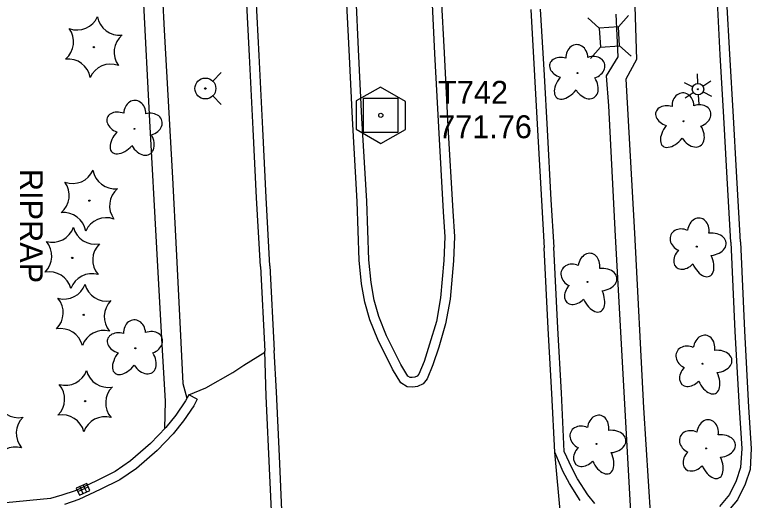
# Model space of a CAD drawing. Extents: x 589250 to 1188077, y 162953 to 363065.
# Drawn here: x 594633.4 to 594826.2, y 184621.1 to 184748.1 of the extents above; entities that cross this region are included whole.
import ezdxf

# ---------------------------------------------------------------- set-up
doc = ezdxf.new("R2010")
doc.units = 0
for name, color, linetype in [('E_DRN', 7, 'Continuous'), ('E_DRN_RipRap_Text', 7, 'Continuous'), ('E_DWY', 7, 'Continuous'), ('E_LAND_Vegetation', 7, 'Continuous'), ('E_LTG', 7, 'Continuous'), ('E_MAP_Control', 7, 'Continuous'), ('E_PATH_Sidewalk', 7, 'Continuous'), ('E_RDWY', 7, 'Continuous'), ('E_RDWY_C_and_G', 7, 'Continuous'), ('E_RDWY_Gravel', 7, 'Continuous'), ('E_UTL_AG_Bold', 7, 'Continuous'), ('E_UTL_WHydrant', 7, 'Continuous')]:
    doc.layers.add(name, color=color, linetype=linetype)

msp = doc.modelspace()

# ---------------------------------------------------------------- linework, layer by layer
at = {"layer": 'E_DRN'}
for p, q in [((594652.27, 184625.49), (594649.54, 184624.25)), ((594650.45, 184624.66), (594651.28, 184622.84)), ((594651.36, 184625.08), (594652.19, 184623.26)), ((594653.1, 184623.67), (594652.27, 184625.49)), ((594649.54, 184624.25), (594650.37, 184622.43)), ((594649.96, 184623.34), (594652.69, 184624.58)), ((594650.37, 184622.43), (594653.1, 184623.67))]:
    msp.add_line(p, q, dxfattribs=at)
at = {"layer": 'E_DWY'}
for p, q in [((594818.1, 184737.64), (594817.33, 184751.59)), ((594820.6, 184737.77), (594819.82, 184751.76)), ((594819.01, 184721.29), (594818.1, 184737.64)), ((594821.51, 184721.44), (594820.6, 184737.77)), ((594819.84, 184706.95), (594819.01, 184721.29)), ((594822.34, 184707.09), (594821.51, 184721.44)), ((594820.86, 184688.58), (594819.84, 184706.95)), ((594823.35, 184688.72), (594822.34, 184707.09)), ((594820.86, 184688.58), (594821.93, 184665.28)), ((594823.35, 184688.72), (594824.43, 184665.41)), ((594821.93, 184665.28), (594823, 184645.3)), ((594824.43, 184665.41), (594825.5, 184645.45)), ((594693.4, 184656.46), (594698.89, 184659.81)), ((594690.54, 184654.48), (594693.4, 184656.46)), ((594683.48, 184650.47), (594690.54, 184654.48)), ((594678.96, 184648.67), (594683.48, 184650.47)), ((594678.96, 184648.67), (594678.13, 184647.07)), ((594681.18, 184647.52), (594678.96, 184648.67)), ((594678.13, 184647.07), (594675.59, 184643.35)), ((594681.18, 184647.52), (594680.28, 184645.78)), ((594680.28, 184645.78), (594677.59, 184641.86)), ((594823, 184645.3), (594823.7, 184634.59)), ((594825.5, 184645.45), (594826.2, 184634.6)), ((594675.59, 184643.35), (594672.99, 184640.13)), ((594672.99, 184640.13), (594669.01, 184635.96)), ((594677.59, 184641.86), (594674.87, 184638.48)), ((594674.87, 184638.48), (594670.73, 184634.15)), ((594669.01, 184635.96), (594663.77, 184631.42)), ((594823.7, 184634.59), (594823.4, 184629.63)), ((594826.2, 184634.6), (594825.88, 184629.16)), ((594670.73, 184634.15), (594665.3, 184629.43)), ((594776.95, 184628.49), (594774.77, 184633.71)), ((594779.2, 184629.58), (594777.27, 184633.83)), ((594663.77, 184631.42), (594659.68, 184628.63)), ((594659.68, 184628.63), (594654.68, 184626.13)), ((594665.3, 184629.43), (594660.95, 184626.47)), ((594778.6, 184625.44), (594776.95, 184628.49)), ((594780.76, 184626.71), (594779.2, 184629.58)), ((594823.4, 184629.63), (594822.29, 184626.2)), ((594825.88, 184629.16), (594824.62, 184625.26)), ((594783.46, 184622.49), (594780.76, 184626.71)), ((594654.68, 184626.13), (594649.26, 184623.58)), ((594660.95, 184626.47), (594655.77, 184623.88)), ((594781.43, 184621.03), (594778.6, 184625.44)), ((594822.29, 184626.2), (594820.51, 184622.56)), ((594824.62, 184625.26), (594822.61, 184621.18)), ((594649.26, 184623.58), (594645.73, 184622.39)), ((594655.77, 184623.88), (594650.19, 184621.25)), ((594642.81, 184621.59), (594631.11, 184620.42)), ((594645.73, 184622.39), (594642.81, 184621.59)), ((594650.19, 184621.25), (594646.46, 184619.99)), ((594785.25, 184620.28), (594783.46, 184622.49)), ((594820.51, 184622.56), (594817.88, 184619.47)), ((594822.61, 184621.18), (594819.74, 184617.79))]:
    msp.add_line(p, q, dxfattribs=at)
at = {"layer": 'E_LAND_Vegetation'}
for centre, radius in [((594654.14, 184739.67), 0.167), ((594780.71, 184732.86), 0.128), ((594808.47, 184720.24), 0.128), ((594664.75, 184718.27), 0.128), ((594652.98, 184699.48), 0.167), ((594811.94, 184687.44), 0.128), ((594648.49, 184684.49), 0.167), ((594783.36, 184678.22), 0.128), ((594651.5, 184669.61), 0.167), ((594665, 184660.85), 0.128), ((594813.47, 184656.79), 0.128), ((594651.87, 184647.04), 0.167), ((594785.72, 184635.85), 0.128), ((594814.38, 184634.66), 0.128)]:
    msp.add_circle(centre, radius, dxfattribs=at)
for centre, radius, start, end in [((594649.72, 184750.04), 5.9, 250.2218, 335.9867), ((594660.87, 184748.65), 5.9, 190.2172, 275.9821), ((594642.95, 184741.03), 5.9, 310.2218, 35.9867), ((594665.34, 184738.32), 5.9, 130.2218, 215.9867), ((594647.37, 184730.65), 5.91, 10.2616, 95.9377), ((594658.57, 184729.3), 5.9, 70.2218, 155.9867), ((594648.56, 184709.86), 5.9, 250.2218, 335.9867), ((594659.7, 184708.47), 5.9, 190.2172, 275.9821), ((594641.79, 184700.84), 5.9, 310.2218, 35.9867), ((594664.17, 184698.13), 5.9, 130.2218, 215.9867), ((594646.21, 184690.46), 5.91, 10.2616, 95.9377), ((594657.41, 184689.11), 5.9, 70.2218, 155.9867), ((594643.29, 184694.5), 5.9, 254.5704, 340.3353), ((594654.51, 184693.96), 5.9, 194.5657, 280.3307), ((594637.22, 184684.99), 5.9, 314.5704, 40.3353), ((594659.75, 184683.99), 5.9, 134.5704, 220.3353), ((594642.41, 184674.98), 5.91, 14.6101, 100.2862), ((594653.68, 184674.49), 5.9, 74.5704, 160.3353), ((594646.3, 184679.62), 5.9, 254.5704, 340.3353), ((594657.52, 184679.08), 5.9, 194.5657, 280.3307), ((594640.23, 184670.11), 5.9, 314.5704, 40.3353), ((594662.76, 184669.11), 5.9, 134.5704, 220.3353), ((594645.43, 184660.1), 5.91, 14.6101, 100.2862), ((594656.69, 184659.61), 5.9, 74.5704, 160.3353), ((594646.68, 184657.05), 5.9, 254.5704, 340.3353), ((594657.9, 184656.51), 5.9, 194.5657, 280.3307), ((594640.61, 184647.55), 5.9, 314.5704, 40.3353), ((594663.14, 184646.54), 5.9, 134.5704, 220.3353), ((594634.49, 184648.6), 5.9, 194.5657, 280.3307), ((594639.74, 184638.64), 5.9, 134.5704, 220.3353), ((594645.8, 184637.53), 5.91, 14.6101, 100.2862), ((594657.07, 184637.04), 5.9, 74.5704, 160.3353), ((594633.67, 184629.13), 5.9, 74.5704, 160.3353)]:
    msp.add_arc(centre, radius, start, end, dxfattribs=at)
for centre, major_axis, ratio in [((594780.57, 184736.84), (0.13, -3.45), 0.832022), ((594776.95, 184734.25), (3.47, -1.05), 0.716896), ((594784.36, 184734.27), (-3.42, -1.17), 0.782863), ((594778.28, 184730.1), (2.98, 3.7), 0.560249), ((594782.81, 184730.02), (-2.28, 3.56), 0.691916), ((594808.33, 184724.22), (0.13, -3.45), 0.832022), ((594664.85, 184722.25), (-0.09, -3.45), 0.832022), ((594812.11, 184721.65), (-3.42, -1.17), 0.782863), ((594661.07, 184719.89), (3.4, -1.26), 0.716896), ((594804.71, 184721.62), (3.47, -1.05), 0.716896), ((594668.47, 184719.45), (-3.49, -0.95), 0.782863), ((594806.04, 184717.48), (2.98, 3.7), 0.560249), ((594662.15, 184715.66), (3.21, 3.51), 0.560249), ((594810.57, 184717.4), (-2.28, 3.56), 0.691916), ((594666.66, 184715.3), (-2.05, 3.69), 0.691916), ((594812.32, 184691.33), (-0.49, -3.58), 0.782863), ((594808.32, 184689.1), (3.14, -1.43), 0.832022), ((594815.42, 184688.04), (-4.2, -0.44), 0.691916), ((594809.02, 184684.7), (2.49, 2.63), 0.716896), ((594783.73, 184682.11), (-0.49, -3.58), 0.782863), ((594813.32, 184684.03), (-1.97, 4.33), 0.560249), ((594779.74, 184679.88), (3.14, -1.43), 0.832022), ((594786.84, 184678.82), (-4.2, -0.44), 0.691916), ((594780.43, 184675.48), (2.49, 2.63), 0.716896), ((594784.74, 184674.81), (-1.97, 4.33), 0.560249), ((594664.8, 184664.83), (0.18, -3.45), 0.832022), ((594661.21, 184662.19), (3.49, -1), 0.716896), ((594668.62, 184662.31), (-3.4, -1.21), 0.782863), ((594813.84, 184660.68), (-0.49, -3.58), 0.782863), ((594809.84, 184658.45), (3.14, -1.43), 0.832022), ((594662.61, 184658.06), (2.93, 3.74), 0.560249), ((594667.13, 184658.04), (-2.32, 3.52), 0.691916), ((594816.95, 184657.39), (-4.2, -0.44), 0.691916), ((594810.54, 184654.04), (2.49, 2.63), 0.716896), ((594814.85, 184653.38), (-1.97, 4.33), 0.560249), ((594786.1, 184639.74), (-0.49, -3.58), 0.782863), ((594814.76, 184638.55), (-0.49, -3.58), 0.782863), ((594782.1, 184637.51), (3.14, -1.43), 0.832022), ((594789.2, 184636.45), (-4.2, -0.44), 0.691916), ((594810.76, 184636.32), (3.14, -1.43), 0.832022), ((594817.86, 184635.26), (-4.2, -0.44), 0.691916), ((594782.8, 184633.11), (2.49, 2.63), 0.716896), ((594787.11, 184632.45), (-1.97, 4.33), 0.560249), ((594811.46, 184631.92), (2.49, 2.63), 0.716896), ((594815.76, 184631.25), (-1.97, 4.33), 0.560249)]:
    msp.add_ellipse(centre, major_axis=major_axis, ratio=ratio, start_param=1.570796, end_param=4.712389, dxfattribs=at)
at = {"layer": 'E_LTG'}
for p, q in [((594812, 184732.62), (594812.16, 184730.13)), ((594813.5, 184729.46), (594815.58, 184730.84)), ((594808.67, 184730.41), (594810.91, 184729.3)), ((594808.92, 184726.42), (594811, 184727.8)), ((594812.34, 184727.13), (594812.5, 184724.64)), ((594813.59, 184727.96), (594815.83, 184726.85))]:
    msp.add_line(p, q, dxfattribs=at)
for radius in [1.5, 0.125]:
    msp.add_circle((594812.25, 184728.63), radius, dxfattribs=at)
at = {"layer": 'E_MAP_Control'}
for p, q in [((594724.74, 184717.3), (594724.74, 184726.3)), ((594724.74, 184726.3), (594733.74, 184726.3)), ((594724.74, 184717.3), (594724.74, 184726.3)), ((594724.74, 184726.3), (594733.74, 184726.3)), ((594733.74, 184726.3), (594733.74, 184717.3)), ((594733.74, 184726.3), (594733.74, 184717.3)), ((594733.74, 184717.3), (594724.74, 184717.3)), ((594733.74, 184717.3), (594724.74, 184717.3))]:
    msp.add_line(p, q, dxfattribs=at)
msp.add_lwpolyline([(594722.83, 184725.57), (594722.83, 184718.18), (594729.29, 184714.45), (594735.69, 184718.11), (594735.69, 184725.44), (594729.16, 184729.17)], close=True, dxfattribs=at)
msp.add_lwpolyline([(594722.83, 184725.57), (594722.83, 184718.18), (594729.29, 184714.45), (594735.69, 184718.11), (594735.69, 184725.44), (594729.16, 184729.17)], close=True, dxfattribs=at)
msp.add_circle((594729.24, 184721.8), 0.546, dxfattribs=at)
msp.add_circle((594729.24, 184721.8), 0.546, dxfattribs=at)
at = {"layer": 'E_PATH_Sidewalk'}
for p, q in [((594670.49, 184784.22), (594672.54, 184744.04)), ((594668.78, 184720.37), (594667.01, 184754.45)), ((594795.7, 184750.28), (594796.19, 184736.37)), ((594791.33, 184737.14), (594790.87, 184748.29)), ((594672.54, 184744.04), (594674.7, 184705.43)), ((594788.27, 184732.13), (594791.33, 184737.14)), ((594796.19, 184736.37), (594793.34, 184731.23)), ((594788.91, 184724.27), (594788.27, 184732.13)), ((594793.34, 184731.23), (594795.67, 184690.94)), ((594790.68, 184690.22), (594788.91, 184724.27)), ((594670.62, 184687.06), (594668.78, 184720.37)), ((594674.7, 184705.43), (594675.65, 184686.81)), ((594794.85, 184614.47), (594790.68, 184690.22)), ((594795.67, 184690.94), (594798.04, 184645.3)), ((594672.04, 184661.83), (594670.62, 184687.06)), ((594675.65, 184686.81), (594676.73, 184665.97)), ((594676.73, 184665.97), (594677.41, 184651.66)), ((594672.91, 184647.04), (594672.04, 184661.83)), ((594677.41, 184651.66), (594678.5, 184647.78)), ((594672.73, 184639.86), (594672.91, 184647.04)), ((594798.04, 184645.3), (594799.98, 184613.74))]:
    msp.add_line(p, q, dxfattribs=at)
at = {"layer": 'E_RDWY'}
for p, q in [((594701.95, 184649.49), (594701.37, 184660.26)), ((594702.72, 184632.61), (594701.95, 184649.49)), ((594703.58, 184613.73), (594702.72, 184632.61)), ((594777.34, 184606.46), (594774.77, 184633.71))]:
    msp.add_line(p, q, dxfattribs=at)
at = {"layer": 'E_RDWY_C_and_G'}
for p, q in [((594741.72, 184769.58), (594743.31, 184738.01)), ((594744.21, 184769.72), (594745.81, 184738.14)), ((594694.91, 184737.34), (594693.94, 184756.48)), ((594697.41, 184737.46), (594696.44, 184756.62)), ((594720.95, 184738.9), (594720.13, 184755.82)), ((594723.44, 184739.03), (594722.63, 184755.94)), ((594768.47, 184749.48), (594769.47, 184732.13)), ((594770.97, 184749.62), (594771.97, 184732.27)), ((594721.82, 184720.97), (594720.95, 184738.9)), ((594724.32, 184721.1), (594723.44, 184739.03)), ((594695.88, 184718.14), (594694.91, 184737.34)), ((594698.38, 184718.26), (594697.41, 184737.46)), ((594743.31, 184738.01), (594744.34, 184718.71)), ((594745.81, 184738.14), (594746.83, 184718.84)), ((594769.47, 184732.13), (594770.27, 184717.89)), ((594771.97, 184732.27), (594772.77, 184718.03)), ((594725.56, 184699.36), (594724.32, 184721.1)), ((594723.06, 184699.25), (594721.82, 184720.97)), ((594696.73, 184700.22), (594695.88, 184718.14)), ((594699.23, 184700.34), (594698.38, 184718.26)), ((594744.34, 184718.71), (594745.58, 184696.58)), ((594746.83, 184718.84), (594748.08, 184696.73)), ((594770.27, 184717.89), (594771.29, 184699.52)), ((594772.77, 184718.03), (594773.78, 184699.67)), ((594697.74, 184682.27), (594696.73, 184700.22)), ((594700.24, 184682.41), (594699.23, 184700.34)), ((594723.62, 184683.94), (594723.06, 184699.25)), ((594726.12, 184684.03), (594725.56, 184699.36)), ((594771.29, 184699.52), (594772.02, 184687.17)), ((594773.78, 184699.67), (594774.51, 184687.32)), ((594745.58, 184696.58), (594746, 184690.04)), ((594748.08, 184696.73), (594748.5, 184690.08)), ((594746, 184690.04), (594745.77, 184683.79)), ((594748.5, 184690.08), (594748.27, 184683.69)), ((594773.08, 184666.02), (594772.02, 184687.17)), ((594775.57, 184666.16), (594774.51, 184687.32)), ((594724.23, 184677.72), (594723.62, 184683.94)), ((594726.7, 184678.09), (594726.12, 184684.03)), ((594745.77, 184683.79), (594744.9, 184674.06)), ((594748.27, 184683.69), (594747.38, 184673.72)), ((594697.74, 184682.27), (594698.88, 184660.13)), ((594700.24, 184682.41), (594701.37, 184660.26)), ((594725.04, 184672.92), (594724.23, 184677.72)), ((594727.48, 184673.46), (594726.7, 184678.09)), ((594726.33, 184668.32), (594725.04, 184672.92)), ((594728.7, 184669.13), (594727.48, 184673.46)), ((594744.9, 184674.06), (594743.78, 184667.83)), ((594747.38, 184673.72), (594746.21, 184667.26)), ((594730.73, 184664.15), (594728.7, 184669.13)), ((594728.45, 184663.12), (594726.33, 184668.32)), ((594743.78, 184667.83), (594742.02, 184661.92)), ((594746.21, 184667.26), (594744.41, 184661.18)), ((594774.03, 184649.05), (594773.08, 184666.02)), ((594776.53, 184649.18), (594775.57, 184666.16)), ((594734.5, 184656.62), (594730.73, 184664.15)), ((594732.31, 184655.4), (594728.45, 184663.12)), ((594742.02, 184661.92), (594740.55, 184657.37)), ((594744.41, 184661.18), (594742.9, 184656.52)), ((594736.36, 184653.57), (594734.5, 184656.62)), ((594740.55, 184657.37), (594739.23, 184654.1)), ((594742.9, 184656.52), (594741.41, 184652.82)), ((594734.52, 184651.79), (594732.31, 184655.4)), ((594736.91, 184653.2), (594736.36, 184653.57)), ((594738.79, 184653.55), (594738.19, 184653.29)), ((594739.23, 184654.1), (594738.79, 184653.55)), ((594736.11, 184650.74), (594734.52, 184651.79)), ((594737.46, 184653.18), (594736.91, 184653.2)), ((594738.19, 184653.29), (594737.46, 184653.18)), ((594741.41, 184652.82), (594740.36, 184651.51)), ((594737.59, 184650.67), (594736.11, 184650.74)), ((594738.89, 184650.86), (594737.59, 184650.67)), ((594740.36, 184651.51), (594738.89, 184650.86)), ((594774.77, 184633.71), (594774.03, 184649.05)), ((594777.27, 184633.83), (594776.53, 184649.18))]:
    msp.add_line(p, q, dxfattribs=at)
at = {"layer": 'E_RDWY_Gravel'}
for p, q in [((594699.26, 184648.33), (594698.88, 184660.13)), ((594700.2, 184627.57), (594699.26, 184648.33)), ((594701.09, 184609.15), (594700.2, 184627.57))]:
    msp.add_line(p, q, dxfattribs=at)
at = {"layer": 'E_UTL_AG_Bold'}
for p, q in [((594786.43, 184744.64), (594783.43, 184747.29)), ((594791.42, 184744.95), (594794.06, 184747.95)), ((594791.42, 184744.95), (594786.43, 184744.64)), ((594786.43, 184744.64), (594786.74, 184739.65)), ((594791.73, 184739.96), (594791.42, 184744.95)), ((594786.74, 184739.65), (594784.09, 184736.65)), ((594786.74, 184739.65), (594791.73, 184739.96)), ((594791.73, 184739.96), (594794.73, 184737.32))]:
    msp.add_line(p, q, dxfattribs=at)
at = {"layer": 'E_UTL_WHydrant'}
for p, q in [((594685.24, 184730.74), (594687.48, 184732.98)), ((594685.24, 184726.9), (594687.48, 184724.66))]:
    msp.add_line(p, q, dxfattribs=at)
for radius in [2.74, 0.21]:
    msp.add_circle((594683.33, 184728.82), radius, dxfattribs=at)

# ---------------------------------------------------------------- texts
at = {"layer": 'E_DRN_RipRap_Text'}
msp.add_text('RIPRAP', height=6, rotation=270.0105, dxfattribs=at).set_placement((594634.78, 184707.77))
at = {"layer": 'E_MAP_Control'}
for s, p in [('T742', (594744.25, 184724.81)), ('T742', (594744.25, 184724.81)), ('771.76', (594744.25, 184715.81)), ('771.76', (594744.25, 184715.81))]:
    msp.add_text(s, height=6, dxfattribs=at).set_placement(p)

doc.saveas('drawing.dxf')
